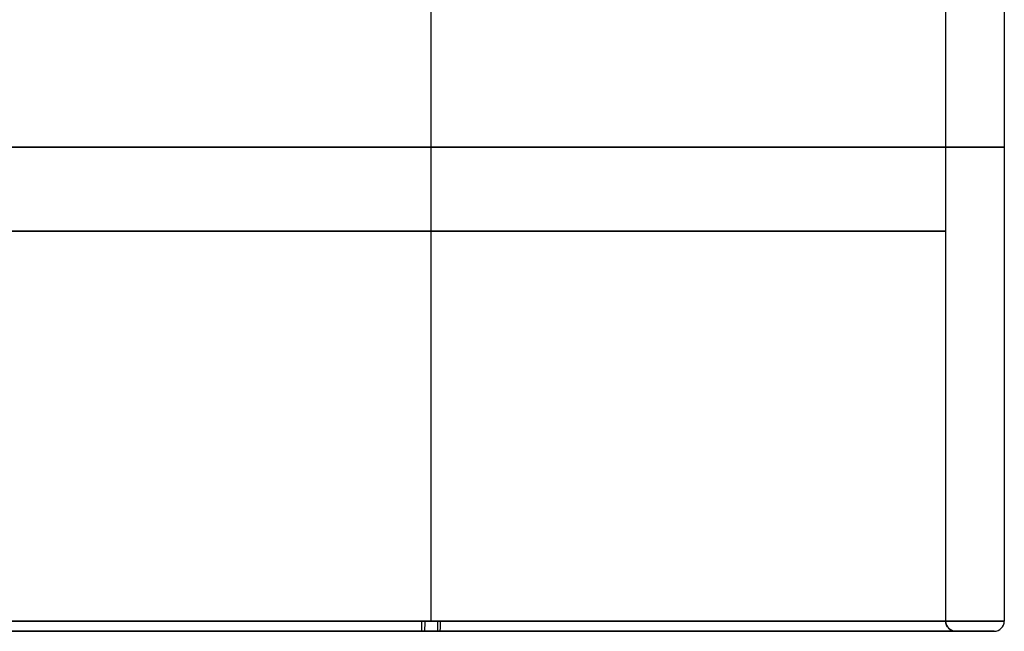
# Model space of a CAD drawing. Header units: centimetres. Extents: x -14.2 to 14.2, y -23.9 to 0.
# Tile 719 of 883: x 10.6 to 12.5, y -5.5 to -4.2. Entities that reach past the tile are written whole.
import ezdxf

# ---------------------------------------------------------------- set-up
doc = ezdxf.new("R2010")
doc.units = ezdxf.units.CM
doc.layers.add('Default', color=7, linetype='Continuous', true_color=0x000000)

msp = doc.modelspace()

# ---------------------------------------------------------------- linework, layer by layer
at = {"layer": 'Default'}
for p, q in [((11.4, -5.43, -1.125), (11.4, -3.57, -1.125)), ((11.4, -5.43, 1.125), (11.4, -3.57, 1.125)), ((11.4, -5.43, 1.01), (11.4, -3.9, 1.01)), ((11.4, -5.43, -1.01), (11.4, -3.9, -1.01)), ((11.4, -5.45, 1.105), (11.4, -5.45, 1.03)), ((11.4, -5.45, -1.03), (11.4, -5.45, -1.105)), ((12.43, -5.45), (12.505, -5.45))]:
    msp.add_line(p, q, dxfattribs=at)
at = {"layer": 'Default', "extrusion": (0, 1, 0)}
for centre, radius, start, end in [((-11.4, 0, -4.5), 1.125, 180, 0), ((-11.4, 0, -4.5), 1.125, 0, 180), ((-11.4, 0, -4.665), 1.01, 0, 180), ((-11.4, 0, -4.665), 1.01, 180, 0), ((-11.4, 0, -5.43), 1.125, 0, 180), ((-11.4, 0, -5.43), 1.125, 180, 0), ((-11.4, 0, -5.43), 1.01, 0, 180), ((-11.4, 0, -5.43), 1.01, 180, 0), ((-11.4, 0, -5.45), 1.105, 0, 180), ((-11.4, 0, -5.45), 1.105, 180, 0), ((-11.4, 0, -5.45), 1.105, 180, 360)]:
    msp.add_arc(centre, radius, start, end, dxfattribs=at)
at = {"layer": 'Default', "extrusion": (0.999867, 0, -0.016332)}
msp.add_arc((-5.43, -0.9188, 11.3985), 0.02, 180, 270, dxfattribs=at)
at = {"layer": 'Default', "extrusion": (0.999924, 0, -0.012314)}
msp.add_arc((-5.43, -0.8896, 11.3991), 0.02, 90, 180, dxfattribs=at)
at = {"layer": 'Default', "extrusion": (-0.999924, 0, 0.012314)}
msp.add_arc((5.43, 1.1704, -11.3991), 0.02, 270, 360, dxfattribs=at)
at = {"layer": 'Default', "extrusion": (-0.999867, 0, 0.016332)}
msp.add_arc((5.43, 1.2912, -11.3985), 0.02, 0, 90, dxfattribs=at)
at = {"layer": 'Default', "extrusion": (0.012314, 0, 0.999924)}
msp.add_arc((12.4291, -5.43, 0.1404), 0.02, 180, 270, dxfattribs=at)
at = {"layer": 'Default', "extrusion": (0, 0, -1)}
msp.add_arc((-12.43, -5.43), 0.02, 270, 360, dxfattribs=at)
at = {"layer": 'Default', "extrusion": (0.016332, 0, 0.999867)}
msp.add_arc((-5.43, -12.5035, 0.1862), 0.02, 180, 270, dxfattribs=at)
at = {"layer": 'Default'}
msp.add_arc((12.505, -5.43), 0.02, 270, 0, dxfattribs=at)
at = {"layer": 'Default', "extrusion": (0, -1, 0)}
for start, end in [(180, 0), (0, 180)]:
    msp.add_arc((11.4, 0, 5.45), 1.03, start, end, dxfattribs=at)
at = {"layer": 'Default'}
for points in [[(12.525, -3.57), (12.525, -4.5), (12.525, -5.43)], [(12.41, -5.43), (12.41, -4.665), (12.41, -3.9)]]:
    msp.add_open_spline(points, degree=2, dxfattribs=at)

doc.saveas('drawing.dxf')
